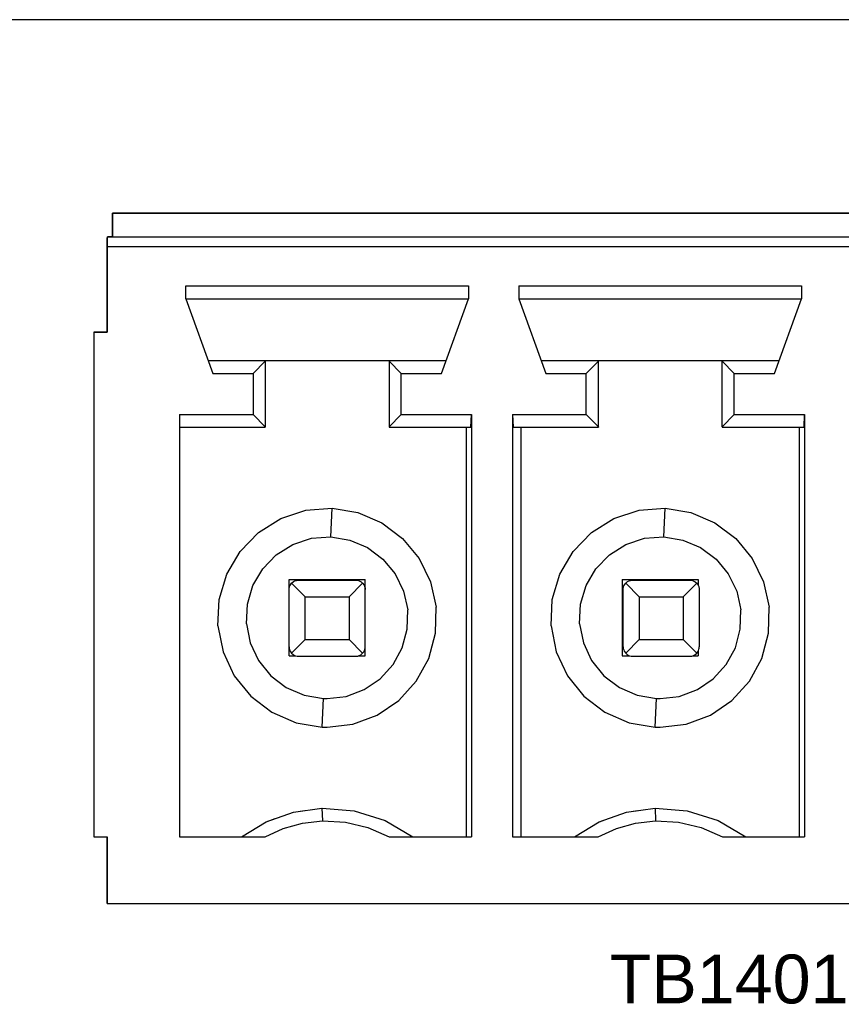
# Model space of a CAD drawing. Header units: inches. Extents: x 0 to 474, y -297 to 0.
# Tile 283 of 303: x 250.51 to 259.14, y -129.29 to -118.95. Entities that reach past the tile are written whole.
import ezdxf

# ---------------------------------------------------------------- set-up
doc = ezdxf.new("R2010")
doc.units = ezdxf.units.IN
doc.header["$MEASUREMENT"] = 0
doc.styles.add('Arial0', font='arial.ttf', dxfattribs={"height": 3.644212})

msp = doc.modelspace()

# ---------------------------------------------------------------- linework, layer by layer
at = {"color": 18, "true_color": 0x000000}
for p, q in [((282.96, -118.95), (145.8, -118.95)), ((273.496, -120.981), (251.486, -120.981)), ((251.486, -120.981), (251.486, -121.231)), ((251.486, -120.981), (273.496, -120.981)), ((251.486, -121.231), (251.486, -120.981)), ((251.431, -121.293), (251.43, -121.311)), ((251.43, -121.311), (251.431, -121.293)), ((251.432, -121.234), (251.431, -121.242)), ((251.431, -121.242), (251.432, -121.234)), ((251.431, -121.242), (251.431, -121.293)), ((251.431, -121.255), (251.431, -121.242)), ((251.431, -121.272), (251.431, -121.255)), ((251.431, -121.293), (251.431, -121.272)), ((251.486, -121.231), (251.432, -121.231)), ((251.432, -121.231), (251.432, -121.234)), ((251.432, -121.234), (251.432, -121.231)), ((251.432, -121.231), (273.55, -121.231)), ((251.43, -121.311), (251.43, -122.231)), ((251.43, -121.331), (251.43, -121.311)), ((251.43, -122.231), (251.43, -121.331)), ((251.43, -121.331), (273.552, -121.331)), ((252.256, -121.747), (255.226, -121.747)), ((252.256, -121.881), (252.256, -121.747)), ((255.226, -121.747), (255.226, -121.881)), ((255.756, -121.747), (255.756, -121.881)), ((255.756, -121.747), (258.726, -121.747)), ((258.726, -121.747), (258.726, -121.881)), ((252.256, -121.881), (255.226, -121.881)), ((252.256, -121.881), (252.539, -122.665)), ((254.943, -122.665), (255.226, -121.881)), ((255.756, -121.881), (256.039, -122.665)), ((255.756, -121.881), (258.726, -121.881)), ((258.443, -122.665), (258.726, -121.881)), ((251.43, -122.231), (251.291, -122.231)), ((251.291, -122.231), (251.291, -127.531)), ((251.291, -122.231), (251.291, -127.531)), ((251.291, -122.231), (251.43, -122.231)), ((252.491, -122.531), (253.091, -122.531)), ((252.963, -122.665), (253.091, -122.537)), ((253.091, -122.531), (254.391, -122.531)), ((253.091, -122.531), (253.091, -122.537)), ((253.091, -122.531), (254.391, -122.531)), ((253.091, -122.537), (253.091, -123.225)), ((253.091, -122.537), (253.091, -123.225)), ((254.391, -122.531), (254.991, -122.531)), ((254.391, -122.531), (254.391, -122.537)), ((254.391, -122.537), (254.519, -122.665)), ((254.391, -122.537), (254.391, -123.225)), ((254.391, -122.537), (254.391, -123.225)), ((255.991, -122.531), (256.591, -122.531)), ((256.463, -122.665), (256.591, -122.537)), ((256.591, -122.531), (256.591, -122.537)), ((256.591, -122.531), (257.891, -122.531)), ((256.591, -122.531), (257.891, -122.531)), ((256.591, -123.225), (256.591, -122.537)), ((256.591, -123.225), (256.591, -122.537)), ((257.891, -122.531), (258.491, -122.531)), ((257.891, -122.531), (257.891, -122.537)), ((257.891, -122.537), (258.019, -122.665)), ((257.891, -123.225), (257.891, -122.537)), ((257.891, -123.225), (257.891, -122.537)), ((252.539, -122.665), (252.963, -122.665)), ((252.963, -122.665), (252.963, -123.097)), ((254.519, -122.665), (254.943, -122.665)), ((254.519, -123.097), (254.519, -122.665)), ((256.039, -122.665), (256.463, -122.665)), ((256.463, -123.097), (256.463, -122.665)), ((258.019, -122.665), (258.443, -122.665)), ((258.019, -123.097), (258.019, -122.665)), ((252.191, -123.097), (252.191, -127.531)), ((252.191, -123.097), (252.963, -123.097)), ((252.963, -123.097), (253.091, -123.225)), ((254.391, -123.225), (254.519, -123.097)), ((254.519, -123.097), (255.256, -123.097)), ((255.252, -123.231), (255.256, -123.097)), ((255.256, -123.097), (255.256, -127.531)), ((255.69, -123.097), (256.463, -123.097)), ((255.69, -123.097), (255.69, -127.531)), ((255.69, -123.097), (255.697, -123.231)), ((256.463, -123.097), (256.591, -123.225)), ((257.891, -123.225), (258.019, -123.097)), ((258.019, -123.097), (258.756, -123.097)), ((258.752, -123.231), (258.756, -123.097)), ((258.756, -123.097), (258.756, -127.531)), ((252.191, -123.231), (253.091, -123.231)), ((253.091, -123.225), (253.091, -123.231)), ((254.391, -123.225), (254.391, -123.231)), ((254.391, -123.231), (255.252, -123.231)), ((255.2, -123.231), (255.2, -127.531)), ((255.697, -123.231), (256.591, -123.231)), ((255.776, -123.231), (255.776, -127.531)), ((256.591, -123.225), (256.591, -123.231)), ((257.891, -123.225), (257.891, -123.231)), ((257.891, -123.231), (258.752, -123.231)), ((258.7, -123.231), (258.7, -127.531)), ((253.518, -124.103), (253.794, -124.082)), ((253.78, -124.382), (253.794, -124.082)), ((253.794, -124.082), (254.064, -124.127)), ((257.018, -124.103), (257.294, -124.082)), ((257.28, -124.382), (257.294, -124.082)), ((257.294, -124.082), (257.564, -124.127)), ((253.019, -124.336), (253.254, -124.189)), ((253.254, -124.189), (253.518, -124.103)), ((254.064, -124.127), (254.315, -124.234)), ((256.519, -124.336), (256.754, -124.189)), ((256.754, -124.189), (257.018, -124.103)), ((257.564, -124.127), (257.815, -124.234)), ((254.315, -124.234), (254.534, -124.398)), ((257.815, -124.234), (258.034, -124.398)), ((252.826, -124.535), (253.019, -124.336)), ((253.381, -124.461), (253.576, -124.397)), ((253.576, -124.397), (253.78, -124.382)), ((253.78, -124.382), (253.979, -124.415)), ((254.534, -124.398), (254.708, -124.608)), ((256.326, -124.535), (256.519, -124.336)), ((256.881, -124.461), (257.076, -124.397)), ((257.076, -124.397), (257.28, -124.382)), ((257.28, -124.382), (257.479, -124.415)), ((258.034, -124.398), (258.208, -124.608)), ((253.207, -124.569), (253.381, -124.461)), ((253.979, -124.415), (254.165, -124.494)), ((254.165, -124.494), (254.327, -124.615)), ((256.707, -124.569), (256.881, -124.461)), ((257.479, -124.415), (257.665, -124.494)), ((257.665, -124.494), (257.827, -124.615)), ((252.686, -124.774), (252.826, -124.535)), ((253.065, -124.716), (253.207, -124.569)), ((254.327, -124.615), (254.456, -124.771)), ((254.708, -124.608), (254.827, -124.854)), ((256.186, -124.774), (256.326, -124.535)), ((256.565, -124.716), (256.707, -124.569)), ((257.827, -124.615), (257.956, -124.771)), ((258.208, -124.608), (258.327, -124.854)), ((252.961, -124.893), (253.065, -124.716)), ((256.461, -124.893), (256.565, -124.716)), ((252.607, -125.04), (252.686, -124.774)), ((254.456, -124.771), (254.544, -124.952)), ((256.107, -125.04), (256.186, -124.774)), ((257.956, -124.771), (258.044, -124.952)), ((252.903, -125.09), (252.961, -124.893)), ((253.341, -125.631), (253.341, -124.831)), ((253.341, -124.831), (254.141, -124.831)), ((253.341, -124.936), (253.342, -124.923)), ((253.342, -124.923), (253.345, -124.91)), ((253.345, -124.91), (253.349, -124.896)), ((253.349, -124.896), (253.356, -124.884)), ((253.356, -124.884), (253.368, -124.868)), ((253.368, -124.868), (253.388, -124.851)), ((253.368, -124.868), (253.511, -125.011)), ((253.388, -124.851), (253.403, -124.844)), ((253.403, -124.844), (253.411, -124.841)), ((253.411, -124.841), (253.419, -124.839)), ((253.419, -124.839), (253.43, -124.837)), ((253.43, -124.837), (253.441, -124.836)), ((253.441, -124.836), (254.041, -124.836)), ((253.971, -125.011), (254.114, -124.868)), ((254.041, -124.836), (254.055, -124.837)), ((254.055, -124.837), (254.069, -124.84)), ((254.069, -124.84), (254.084, -124.846)), ((254.084, -124.846), (254.097, -124.854)), ((254.097, -124.854), (254.114, -124.868)), ((254.114, -124.868), (254.129, -124.888)), ((254.129, -124.888), (254.135, -124.902)), ((254.135, -124.902), (254.137, -124.909)), ((254.137, -124.909), (254.139, -124.917)), ((254.139, -124.917), (254.141, -124.926)), ((254.141, -125.631), (254.141, -124.831)), ((254.827, -124.854), (254.886, -125.121)), ((256.403, -125.09), (256.461, -124.893)), ((256.841, -124.831), (257.641, -124.831)), ((256.841, -124.831), (256.841, -125.631)), ((256.851, -124.936), (256.852, -124.923)), ((256.852, -124.923), (256.855, -124.91)), ((256.855, -124.91), (256.859, -124.896)), ((256.859, -124.896), (256.866, -124.884)), ((256.866, -124.884), (256.878, -124.868)), ((256.878, -124.868), (256.898, -124.851)), ((256.878, -124.868), (257.021, -125.011)), ((256.898, -124.851), (256.913, -124.844)), ((256.913, -124.844), (256.921, -124.841)), ((256.921, -124.841), (256.929, -124.839)), ((256.929, -124.839), (256.94, -124.837)), ((256.94, -124.837), (256.951, -124.836)), ((256.951, -124.836), (257.551, -124.836)), ((257.481, -125.011), (257.624, -124.868)), ((257.551, -124.836), (257.565, -124.837)), ((257.565, -124.837), (257.579, -124.84)), ((257.579, -124.84), (257.594, -124.846)), ((257.594, -124.846), (257.607, -124.854)), ((257.607, -124.854), (257.624, -124.868)), ((257.624, -124.868), (257.639, -124.888)), ((257.639, -124.888), (257.645, -124.902)), ((257.641, -124.831), (257.641, -124.893)), ((257.645, -124.902), (257.647, -124.909)), ((257.647, -124.909), (257.649, -124.917)), ((257.649, -124.917), (257.651, -124.926)), ((258.327, -124.854), (258.386, -125.121)), ((253.341, -125.537), (253.341, -124.936)), ((253.511, -125.461), (253.511, -125.011)), ((253.511, -125.011), (253.971, -125.011)), ((253.971, -125.011), (253.971, -125.461)), ((254.141, -124.926), (254.141, -124.936)), ((254.141, -125.536), (254.141, -124.936)), ((254.544, -124.952), (254.587, -125.15)), ((256.851, -125.537), (256.851, -124.936)), ((257.021, -125.011), (257.021, -125.461)), ((257.021, -125.011), (257.481, -125.011)), ((257.481, -125.011), (257.481, -125.461)), ((257.651, -124.926), (257.651, -124.936)), ((257.651, -124.936), (257.651, -125.536)), ((258.044, -124.952), (258.087, -125.15)), ((252.594, -125.317), (252.607, -125.04)), ((252.893, -125.294), (252.903, -125.09)), ((254.879, -125.394), (254.886, -125.121)), ((256.094, -125.317), (256.107, -125.04)), ((256.393, -125.294), (256.403, -125.09)), ((258.379, -125.394), (258.386, -125.121)), ((254.582, -125.351), (254.587, -125.15)), ((258.082, -125.351), (258.087, -125.15)), ((252.594, -125.317), (252.648, -125.589)), ((252.893, -125.294), (252.933, -125.495)), ((256.094, -125.317), (256.148, -125.589)), ((256.393, -125.294), (256.433, -125.495)), ((254.53, -125.546), (254.582, -125.351)), ((254.809, -125.658), (254.879, -125.394)), ((258.03, -125.546), (258.082, -125.351)), ((258.309, -125.658), (258.379, -125.394)), ((252.933, -125.495), (253.02, -125.681)), ((253.341, -125.537), (253.342, -125.546)), ((253.368, -125.604), (253.511, -125.461)), ((253.511, -125.461), (253.971, -125.461)), ((253.971, -125.461), (254.114, -125.604)), ((254.14, -125.55), (254.141, -125.536)), ((256.433, -125.495), (256.52, -125.681)), ((256.851, -125.537), (256.852, -125.546)), ((256.878, -125.604), (257.021, -125.461)), ((257.021, -125.461), (257.481, -125.461)), ((257.481, -125.461), (257.624, -125.604)), ((257.65, -125.55), (257.651, -125.536)), ((252.648, -125.589), (252.765, -125.84)), ((253.341, -125.631), (253.41, -125.631)), ((253.342, -125.546), (253.343, -125.556)), ((253.343, -125.556), (253.345, -125.563)), ((253.345, -125.563), (253.347, -125.57)), ((253.347, -125.57), (253.353, -125.584)), ((253.353, -125.584), (253.368, -125.604)), ((253.368, -125.604), (253.385, -125.619)), ((253.385, -125.619), (253.398, -125.627)), ((253.398, -125.627), (253.413, -125.632)), ((253.413, -125.632), (253.427, -125.635)), ((253.427, -125.635), (253.441, -125.636)), ((253.441, -125.636), (254.041, -125.636)), ((254.041, -125.636), (254.053, -125.636)), ((254.053, -125.636), (254.064, -125.634)), ((254.064, -125.634), (254.072, -125.631)), ((254.072, -125.631), (254.079, -125.629)), ((254.073, -125.631), (254.141, -125.631)), ((254.079, -125.629), (254.094, -125.621)), ((254.094, -125.621), (254.114, -125.604)), ((254.114, -125.604), (254.126, -125.588)), ((254.126, -125.588), (254.133, -125.576)), ((254.133, -125.576), (254.137, -125.563)), ((254.137, -125.563), (254.14, -125.55)), ((254.434, -125.724), (254.53, -125.546)), ((256.148, -125.589), (256.265, -125.84)), ((256.841, -125.631), (256.92, -125.631)), ((256.852, -125.546), (256.853, -125.556)), ((256.853, -125.556), (256.855, -125.563)), ((256.855, -125.563), (256.857, -125.57)), ((256.857, -125.57), (256.863, -125.584)), ((256.863, -125.584), (256.878, -125.604)), ((256.878, -125.604), (256.895, -125.619)), ((256.895, -125.619), (256.908, -125.627)), ((256.908, -125.627), (256.923, -125.632)), ((256.923, -125.632), (256.937, -125.635)), ((256.937, -125.635), (256.951, -125.636)), ((256.951, -125.636), (257.551, -125.636)), ((257.551, -125.636), (257.563, -125.636)), ((257.563, -125.636), (257.574, -125.634)), ((257.574, -125.634), (257.582, -125.631)), ((257.582, -125.631), (257.589, -125.629)), ((257.583, -125.631), (257.641, -125.631)), ((257.589, -125.629), (257.604, -125.621)), ((257.604, -125.621), (257.624, -125.604)), ((257.624, -125.604), (257.636, -125.588)), ((257.636, -125.588), (257.643, -125.576)), ((257.641, -125.579), (257.641, -125.631)), ((257.643, -125.576), (257.647, -125.563)), ((257.647, -125.563), (257.65, -125.55)), ((257.934, -125.724), (258.03, -125.546)), ((253.02, -125.681), (253.149, -125.841)), ((254.298, -125.873), (254.434, -125.724)), ((254.678, -125.898), (254.809, -125.658)), ((256.52, -125.681), (256.649, -125.841)), ((257.798, -125.873), (257.934, -125.724)), ((258.178, -125.898), (258.309, -125.658)), ((252.765, -125.84), (252.939, -126.056)), ((253.149, -125.841), (253.312, -125.965)), ((256.265, -125.84), (256.439, -126.056)), ((256.649, -125.841), (256.812, -125.965)), ((254.131, -125.986), (254.298, -125.873)), ((254.494, -126.1), (254.678, -125.898)), ((257.631, -125.986), (257.798, -125.873)), ((257.994, -126.1), (258.178, -125.898)), ((252.939, -126.056), (253.16, -126.223)), ((253.312, -125.965), (253.5, -126.046)), ((253.5, -126.046), (253.702, -126.08)), ((253.741, -126.081), (253.941, -126.057)), ((253.941, -126.057), (254.131, -125.986)), ((256.439, -126.056), (256.66, -126.223)), ((256.812, -125.965), (257, -126.046)), ((257, -126.046), (257.202, -126.08)), ((257.241, -126.081), (257.441, -126.057)), ((257.441, -126.057), (257.631, -125.986)), ((253.688, -126.38), (253.702, -126.08)), ((253.702, -126.08), (253.715, -126.081)), ((253.715, -126.081), (253.728, -126.081)), ((253.728, -126.081), (253.741, -126.081)), ((254.268, -126.253), (254.494, -126.1)), ((257.188, -126.38), (257.202, -126.08)), ((257.202, -126.08), (257.215, -126.081)), ((257.215, -126.081), (257.228, -126.081)), ((257.228, -126.081), (257.241, -126.081)), ((257.768, -126.253), (257.994, -126.1)), ((253.16, -126.223), (253.414, -126.334)), ((254.012, -126.349), (254.268, -126.253)), ((256.66, -126.223), (256.914, -126.334)), ((257.512, -126.349), (257.768, -126.253)), ((253.414, -126.334), (253.688, -126.38)), ((253.741, -126.381), (254.012, -126.349)), ((256.914, -126.334), (257.188, -126.38)), ((257.241, -126.381), (257.512, -126.349)), ((253.688, -126.38), (253.706, -126.38)), ((253.706, -126.38), (253.723, -126.381)), ((253.723, -126.381), (253.741, -126.381)), ((257.188, -126.38), (257.206, -126.38)), ((257.206, -126.38), (257.223, -126.381)), ((257.223, -126.381), (257.241, -126.381)), ((253.1, -127.375), (253.386, -127.274)), ((253.386, -127.274), (253.686, -127.232)), ((253.386, -127.274), (253.387, -127.273)), ((253.387, -127.273), (253.506, -127.257)), ((253.686, -127.232), (253.686, -127.232)), ((253.686, -127.232), (253.687, -127.232)), ((253.686, -127.232), (253.691, -127.366)), ((253.687, -127.232), (253.687, -127.232)), ((253.687, -127.232), (254.025, -127.258)), ((254.025, -127.258), (254.349, -127.36)), ((256.6, -127.375), (256.886, -127.274)), ((256.886, -127.274), (257.186, -127.232)), ((256.886, -127.274), (256.887, -127.273)), ((256.887, -127.273), (257.006, -127.257)), ((257.186, -127.232), (257.186, -127.232)), ((257.186, -127.232), (257.187, -127.232)), ((257.186, -127.232), (257.191, -127.366)), ((257.187, -127.232), (257.187, -127.232)), ((257.187, -127.232), (257.525, -127.258)), ((257.525, -127.258), (257.849, -127.36)), ((252.841, -127.531), (253.1, -127.375)), ((253.101, -127.374), (253.196, -127.341)), ((253.101, -127.375), (253.101, -127.374)), ((253.28, -127.445), (253.482, -127.39)), ((253.482, -127.39), (253.691, -127.366)), ((253.691, -127.366), (253.934, -127.379)), ((253.934, -127.379), (254.17, -127.434)), ((254.349, -127.36), (254.641, -127.531)), ((256.341, -127.531), (256.6, -127.375)), ((256.601, -127.374), (256.696, -127.341)), ((256.601, -127.375), (256.601, -127.374)), ((256.78, -127.445), (256.982, -127.39)), ((256.982, -127.39), (257.191, -127.366)), ((257.191, -127.366), (257.434, -127.379)), ((257.434, -127.379), (257.67, -127.434)), ((257.849, -127.36), (258.141, -127.531)), ((253.088, -127.531), (253.28, -127.445)), ((254.17, -127.434), (254.394, -127.531)), ((256.588, -127.531), (256.78, -127.445)), ((257.67, -127.434), (257.894, -127.531)), ((251.291, -127.531), (251.43, -127.531)), ((251.291, -127.531), (251.43, -127.531)), ((251.43, -127.531), (251.43, -128.231)), ((251.43, -128.231), (251.43, -127.531)), ((252.191, -127.531), (253.088, -127.531)), ((254.394, -127.531), (255.256, -127.531)), ((255.69, -127.531), (256.588, -127.531)), ((257.894, -127.531), (258.756, -127.531)), ((251.43, -128.231), (273.552, -128.231)), ((251.43, -128.231), (273.552, -128.231))]:
    msp.add_line(p, q, dxfattribs=at)
at = {"color": 7, "true_color": 0xffffff}
for p, q in [((273.496, -120.981), (251.486, -120.981)), ((251.486, -120.981), (251.486, -121.231)), ((251.486, -120.981), (273.496, -120.981)), ((251.486, -121.231), (251.486, -120.981)), ((251.431, -121.293), (251.43, -121.311)), ((251.43, -121.311), (251.431, -121.293)), ((251.432, -121.234), (251.431, -121.242)), ((251.431, -121.242), (251.432, -121.234)), ((251.431, -121.242), (251.431, -121.293)), ((251.431, -121.255), (251.431, -121.242)), ((251.431, -121.272), (251.431, -121.255)), ((251.431, -121.293), (251.431, -121.272)), ((251.486, -121.231), (251.432, -121.231)), ((251.432, -121.231), (251.432, -121.234)), ((251.432, -121.234), (251.432, -121.231)), ((251.432, -121.231), (273.55, -121.231)), ((251.43, -121.311), (251.43, -122.231)), ((251.43, -121.331), (251.43, -121.311)), ((251.43, -122.231), (251.43, -121.331)), ((251.43, -121.331), (273.552, -121.331)), ((252.256, -121.747), (255.226, -121.747)), ((252.256, -121.881), (252.256, -121.747)), ((255.226, -121.747), (255.226, -121.881)), ((255.756, -121.747), (255.756, -121.881)), ((255.756, -121.747), (258.726, -121.747)), ((258.726, -121.747), (258.726, -121.881)), ((252.256, -121.881), (255.226, -121.881)), ((252.256, -121.881), (252.539, -122.665)), ((254.943, -122.665), (255.226, -121.881)), ((255.756, -121.881), (256.039, -122.665)), ((255.756, -121.881), (258.726, -121.881)), ((258.443, -122.665), (258.726, -121.881)), ((251.43, -122.231), (251.291, -122.231)), ((251.291, -122.231), (251.291, -127.531)), ((251.291, -122.231), (251.291, -127.531)), ((251.291, -122.231), (251.43, -122.231)), ((252.491, -122.531), (253.091, -122.531)), ((252.963, -122.665), (253.091, -122.537)), ((253.091, -122.531), (254.391, -122.531)), ((253.091, -122.531), (253.091, -122.537)), ((253.091, -122.531), (254.391, -122.531)), ((253.091, -122.537), (253.091, -123.225)), ((253.091, -122.537), (253.091, -123.225)), ((254.391, -122.531), (254.991, -122.531)), ((254.391, -122.531), (254.391, -122.537)), ((254.391, -122.537), (254.519, -122.665)), ((254.391, -122.537), (254.391, -123.225)), ((254.391, -122.537), (254.391, -123.225)), ((255.991, -122.531), (256.591, -122.531)), ((256.463, -122.665), (256.591, -122.537)), ((256.591, -122.531), (256.591, -122.537)), ((256.591, -122.531), (257.891, -122.531)), ((256.591, -122.531), (257.891, -122.531)), ((256.591, -123.225), (256.591, -122.537)), ((256.591, -123.225), (256.591, -122.537)), ((257.891, -122.531), (258.491, -122.531)), ((257.891, -122.531), (257.891, -122.537)), ((257.891, -122.537), (258.019, -122.665)), ((257.891, -123.225), (257.891, -122.537)), ((257.891, -123.225), (257.891, -122.537)), ((252.539, -122.665), (252.963, -122.665)), ((252.963, -122.665), (252.963, -123.097)), ((254.519, -122.665), (254.943, -122.665)), ((254.519, -123.097), (254.519, -122.665)), ((256.039, -122.665), (256.463, -122.665)), ((256.463, -123.097), (256.463, -122.665)), ((258.019, -122.665), (258.443, -122.665)), ((258.019, -123.097), (258.019, -122.665)), ((252.191, -123.097), (252.191, -127.531)), ((252.191, -123.097), (252.963, -123.097)), ((252.963, -123.097), (253.091, -123.225)), ((254.391, -123.225), (254.519, -123.097)), ((254.519, -123.097), (255.256, -123.097)), ((255.252, -123.231), (255.256, -123.097)), ((255.256, -123.097), (255.256, -127.531)), ((255.69, -123.097), (256.463, -123.097)), ((255.69, -123.097), (255.69, -127.531)), ((255.69, -123.097), (255.697, -123.231)), ((256.463, -123.097), (256.591, -123.225)), ((257.891, -123.225), (258.019, -123.097)), ((258.019, -123.097), (258.756, -123.097)), ((258.752, -123.231), (258.756, -123.097)), ((258.756, -123.097), (258.756, -127.531)), ((252.191, -123.231), (253.091, -123.231)), ((253.091, -123.225), (253.091, -123.231)), ((254.391, -123.225), (254.391, -123.231)), ((254.391, -123.231), (255.252, -123.231)), ((255.2, -123.231), (255.2, -127.531)), ((255.697, -123.231), (256.591, -123.231)), ((255.776, -123.231), (255.776, -127.531)), ((256.591, -123.225), (256.591, -123.231)), ((257.891, -123.225), (257.891, -123.231)), ((257.891, -123.231), (258.752, -123.231)), ((258.7, -123.231), (258.7, -127.531)), ((253.518, -124.103), (253.794, -124.082)), ((253.78, -124.382), (253.794, -124.082)), ((253.794, -124.082), (254.064, -124.127)), ((257.018, -124.103), (257.294, -124.082)), ((257.28, -124.382), (257.294, -124.082)), ((257.294, -124.082), (257.564, -124.127)), ((253.019, -124.336), (253.254, -124.189)), ((253.254, -124.189), (253.518, -124.103)), ((254.064, -124.127), (254.315, -124.234)), ((256.519, -124.336), (256.754, -124.189)), ((256.754, -124.189), (257.018, -124.103)), ((257.564, -124.127), (257.815, -124.234)), ((254.315, -124.234), (254.534, -124.398)), ((257.815, -124.234), (258.034, -124.398)), ((252.826, -124.535), (253.019, -124.336)), ((253.381, -124.461), (253.576, -124.397)), ((253.576, -124.397), (253.78, -124.382)), ((253.78, -124.382), (253.979, -124.415)), ((254.534, -124.398), (254.708, -124.608)), ((256.326, -124.535), (256.519, -124.336)), ((256.881, -124.461), (257.076, -124.397)), ((257.076, -124.397), (257.28, -124.382)), ((257.28, -124.382), (257.479, -124.415)), ((258.034, -124.398), (258.208, -124.608)), ((253.207, -124.569), (253.381, -124.461)), ((253.979, -124.415), (254.165, -124.494)), ((254.165, -124.494), (254.327, -124.615)), ((256.707, -124.569), (256.881, -124.461)), ((257.479, -124.415), (257.665, -124.494)), ((257.665, -124.494), (257.827, -124.615)), ((252.686, -124.774), (252.826, -124.535)), ((253.065, -124.716), (253.207, -124.569)), ((254.327, -124.615), (254.456, -124.771)), ((254.708, -124.608), (254.827, -124.854)), ((256.186, -124.774), (256.326, -124.535)), ((256.565, -124.716), (256.707, -124.569)), ((257.827, -124.615), (257.956, -124.771)), ((258.208, -124.608), (258.327, -124.854)), ((252.961, -124.893), (253.065, -124.716)), ((256.461, -124.893), (256.565, -124.716)), ((252.607, -125.04), (252.686, -124.774)), ((254.456, -124.771), (254.544, -124.952)), ((256.107, -125.04), (256.186, -124.774)), ((257.956, -124.771), (258.044, -124.952)), ((252.903, -125.09), (252.961, -124.893)), ((253.341, -125.631), (253.341, -124.831)), ((253.341, -124.831), (254.141, -124.831)), ((253.341, -124.936), (253.342, -124.923)), ((253.342, -124.923), (253.345, -124.91)), ((253.345, -124.91), (253.349, -124.896)), ((253.349, -124.896), (253.356, -124.884)), ((253.356, -124.884), (253.368, -124.868)), ((253.368, -124.868), (253.388, -124.851)), ((253.368, -124.868), (253.511, -125.011)), ((253.388, -124.851), (253.403, -124.844)), ((253.403, -124.844), (253.411, -124.841)), ((253.411, -124.841), (253.419, -124.839)), ((253.419, -124.839), (253.43, -124.837)), ((253.43, -124.837), (253.441, -124.836)), ((253.441, -124.836), (254.041, -124.836)), ((253.971, -125.011), (254.114, -124.868)), ((254.041, -124.836), (254.055, -124.837)), ((254.055, -124.837), (254.069, -124.84)), ((254.069, -124.84), (254.084, -124.846)), ((254.084, -124.846), (254.097, -124.854)), ((254.097, -124.854), (254.114, -124.868)), ((254.114, -124.868), (254.129, -124.888)), ((254.129, -124.888), (254.135, -124.902)), ((254.135, -124.902), (254.137, -124.909)), ((254.137, -124.909), (254.139, -124.917)), ((254.139, -124.917), (254.141, -124.926)), ((254.141, -125.631), (254.141, -124.831)), ((254.827, -124.854), (254.886, -125.121)), ((256.403, -125.09), (256.461, -124.893)), ((256.841, -124.831), (257.641, -124.831)), ((256.841, -124.831), (256.841, -125.631)), ((256.851, -124.936), (256.852, -124.923)), ((256.852, -124.923), (256.855, -124.91)), ((256.855, -124.91), (256.859, -124.896)), ((256.859, -124.896), (256.866, -124.884)), ((256.866, -124.884), (256.878, -124.868)), ((256.878, -124.868), (256.898, -124.851)), ((256.878, -124.868), (257.021, -125.011)), ((256.898, -124.851), (256.913, -124.844)), ((256.913, -124.844), (256.921, -124.841)), ((256.921, -124.841), (256.929, -124.839)), ((256.929, -124.839), (256.94, -124.837)), ((256.94, -124.837), (256.951, -124.836)), ((256.951, -124.836), (257.551, -124.836)), ((257.481, -125.011), (257.624, -124.868)), ((257.551, -124.836), (257.565, -124.837)), ((257.565, -124.837), (257.579, -124.84)), ((257.579, -124.84), (257.594, -124.846)), ((257.594, -124.846), (257.607, -124.854)), ((257.607, -124.854), (257.624, -124.868)), ((257.624, -124.868), (257.639, -124.888)), ((257.639, -124.888), (257.645, -124.902)), ((257.641, -124.831), (257.641, -124.893)), ((257.645, -124.902), (257.647, -124.909)), ((257.647, -124.909), (257.649, -124.917)), ((257.649, -124.917), (257.651, -124.926)), ((258.327, -124.854), (258.386, -125.121)), ((253.341, -125.537), (253.341, -124.936)), ((253.511, -125.461), (253.511, -125.011)), ((253.511, -125.011), (253.971, -125.011)), ((253.971, -125.011), (253.971, -125.461)), ((254.141, -124.926), (254.141, -124.936)), ((254.141, -125.536), (254.141, -124.936)), ((254.544, -124.952), (254.587, -125.15)), ((256.851, -125.537), (256.851, -124.936)), ((257.021, -125.011), (257.021, -125.461)), ((257.021, -125.011), (257.481, -125.011)), ((257.481, -125.011), (257.481, -125.461)), ((257.651, -124.926), (257.651, -124.936)), ((257.651, -124.936), (257.651, -125.536)), ((258.044, -124.952), (258.087, -125.15)), ((252.594, -125.317), (252.607, -125.04)), ((252.893, -125.294), (252.903, -125.09)), ((254.879, -125.394), (254.886, -125.121)), ((256.094, -125.317), (256.107, -125.04)), ((256.393, -125.294), (256.403, -125.09)), ((258.379, -125.394), (258.386, -125.121)), ((254.582, -125.351), (254.587, -125.15)), ((258.082, -125.351), (258.087, -125.15)), ((252.594, -125.317), (252.648, -125.589)), ((252.893, -125.294), (252.933, -125.495)), ((256.094, -125.317), (256.148, -125.589)), ((256.393, -125.294), (256.433, -125.495)), ((254.53, -125.546), (254.582, -125.351)), ((254.809, -125.658), (254.879, -125.394)), ((258.03, -125.546), (258.082, -125.351)), ((258.309, -125.658), (258.379, -125.394)), ((252.933, -125.495), (253.02, -125.681)), ((253.341, -125.537), (253.342, -125.546)), ((253.368, -125.604), (253.511, -125.461)), ((253.511, -125.461), (253.971, -125.461)), ((253.971, -125.461), (254.114, -125.604)), ((254.14, -125.55), (254.141, -125.536)), ((256.433, -125.495), (256.52, -125.681)), ((256.851, -125.537), (256.852, -125.546)), ((256.878, -125.604), (257.021, -125.461)), ((257.021, -125.461), (257.481, -125.461)), ((257.481, -125.461), (257.624, -125.604)), ((257.65, -125.55), (257.651, -125.536)), ((252.648, -125.589), (252.765, -125.84)), ((253.341, -125.631), (253.41, -125.631)), ((253.342, -125.546), (253.343, -125.556)), ((253.343, -125.556), (253.345, -125.563)), ((253.345, -125.563), (253.347, -125.57)), ((253.347, -125.57), (253.353, -125.584)), ((253.353, -125.584), (253.368, -125.604)), ((253.368, -125.604), (253.385, -125.619)), ((253.385, -125.619), (253.398, -125.627)), ((253.398, -125.627), (253.413, -125.632)), ((253.413, -125.632), (253.427, -125.635)), ((253.427, -125.635), (253.441, -125.636)), ((253.441, -125.636), (254.041, -125.636)), ((254.041, -125.636), (254.053, -125.636)), ((254.053, -125.636), (254.064, -125.634)), ((254.064, -125.634), (254.072, -125.631)), ((254.072, -125.631), (254.079, -125.629)), ((254.073, -125.631), (254.141, -125.631)), ((254.079, -125.629), (254.094, -125.621)), ((254.094, -125.621), (254.114, -125.604)), ((254.114, -125.604), (254.126, -125.588)), ((254.126, -125.588), (254.133, -125.576)), ((254.133, -125.576), (254.137, -125.563)), ((254.137, -125.563), (254.14, -125.55)), ((254.434, -125.724), (254.53, -125.546)), ((256.148, -125.589), (256.265, -125.84)), ((256.841, -125.631), (256.92, -125.631)), ((256.852, -125.546), (256.853, -125.556)), ((256.853, -125.556), (256.855, -125.563)), ((256.855, -125.563), (256.857, -125.57)), ((256.857, -125.57), (256.863, -125.584)), ((256.863, -125.584), (256.878, -125.604)), ((256.878, -125.604), (256.895, -125.619)), ((256.895, -125.619), (256.908, -125.627)), ((256.908, -125.627), (256.923, -125.632)), ((256.923, -125.632), (256.937, -125.635)), ((256.937, -125.635), (256.951, -125.636)), ((256.951, -125.636), (257.551, -125.636)), ((257.551, -125.636), (257.563, -125.636)), ((257.563, -125.636), (257.574, -125.634)), ((257.574, -125.634), (257.582, -125.631)), ((257.582, -125.631), (257.589, -125.629)), ((257.583, -125.631), (257.641, -125.631)), ((257.589, -125.629), (257.604, -125.621)), ((257.604, -125.621), (257.624, -125.604)), ((257.624, -125.604), (257.636, -125.588)), ((257.636, -125.588), (257.643, -125.576)), ((257.641, -125.579), (257.641, -125.631)), ((257.643, -125.576), (257.647, -125.563)), ((257.647, -125.563), (257.65, -125.55)), ((257.934, -125.724), (258.03, -125.546)), ((253.02, -125.681), (253.149, -125.841)), ((254.298, -125.873), (254.434, -125.724)), ((254.678, -125.898), (254.809, -125.658)), ((256.52, -125.681), (256.649, -125.841)), ((257.798, -125.873), (257.934, -125.724)), ((258.178, -125.898), (258.309, -125.658)), ((252.765, -125.84), (252.939, -126.056)), ((253.149, -125.841), (253.312, -125.965)), ((256.265, -125.84), (256.439, -126.056)), ((256.649, -125.841), (256.812, -125.965)), ((254.131, -125.986), (254.298, -125.873)), ((254.494, -126.1), (254.678, -125.898)), ((257.631, -125.986), (257.798, -125.873)), ((257.994, -126.1), (258.178, -125.898)), ((252.939, -126.056), (253.16, -126.223)), ((253.312, -125.965), (253.5, -126.046)), ((253.5, -126.046), (253.702, -126.08)), ((253.741, -126.081), (253.941, -126.057)), ((253.941, -126.057), (254.131, -125.986)), ((256.439, -126.056), (256.66, -126.223)), ((256.812, -125.965), (257, -126.046)), ((257, -126.046), (257.202, -126.08)), ((257.241, -126.081), (257.441, -126.057)), ((257.441, -126.057), (257.631, -125.986)), ((253.688, -126.38), (253.702, -126.08)), ((253.702, -126.08), (253.715, -126.081)), ((253.715, -126.081), (253.728, -126.081)), ((253.728, -126.081), (253.741, -126.081)), ((254.268, -126.253), (254.494, -126.1)), ((257.188, -126.38), (257.202, -126.08)), ((257.202, -126.08), (257.215, -126.081)), ((257.215, -126.081), (257.228, -126.081)), ((257.228, -126.081), (257.241, -126.081)), ((257.768, -126.253), (257.994, -126.1)), ((253.16, -126.223), (253.414, -126.334)), ((254.012, -126.349), (254.268, -126.253)), ((256.66, -126.223), (256.914, -126.334)), ((257.512, -126.349), (257.768, -126.253)), ((253.414, -126.334), (253.688, -126.38)), ((253.741, -126.381), (254.012, -126.349)), ((256.914, -126.334), (257.188, -126.38)), ((257.241, -126.381), (257.512, -126.349)), ((253.688, -126.38), (253.706, -126.38)), ((253.706, -126.38), (253.723, -126.381)), ((253.723, -126.381), (253.741, -126.381)), ((257.188, -126.38), (257.206, -126.38)), ((257.206, -126.38), (257.223, -126.381)), ((257.223, -126.381), (257.241, -126.381)), ((253.1, -127.375), (253.386, -127.274)), ((253.386, -127.274), (253.686, -127.232)), ((253.386, -127.274), (253.387, -127.273)), ((253.387, -127.273), (253.506, -127.257)), ((253.686, -127.232), (253.686, -127.232)), ((253.686, -127.232), (253.687, -127.232)), ((253.686, -127.232), (253.691, -127.366)), ((253.687, -127.232), (253.687, -127.232)), ((253.687, -127.232), (254.025, -127.258)), ((254.025, -127.258), (254.349, -127.36)), ((256.6, -127.375), (256.886, -127.274)), ((256.886, -127.274), (257.186, -127.232)), ((256.886, -127.274), (256.887, -127.273)), ((256.887, -127.273), (257.006, -127.257)), ((257.186, -127.232), (257.186, -127.232)), ((257.186, -127.232), (257.187, -127.232)), ((257.186, -127.232), (257.191, -127.366)), ((257.187, -127.232), (257.187, -127.232)), ((257.187, -127.232), (257.525, -127.258)), ((257.525, -127.258), (257.849, -127.36)), ((252.841, -127.531), (253.1, -127.375)), ((253.101, -127.374), (253.196, -127.341)), ((253.101, -127.375), (253.101, -127.374)), ((253.28, -127.445), (253.482, -127.39)), ((253.482, -127.39), (253.691, -127.366)), ((253.691, -127.366), (253.934, -127.379)), ((253.934, -127.379), (254.17, -127.434)), ((254.349, -127.36), (254.641, -127.531)), ((256.341, -127.531), (256.6, -127.375)), ((256.601, -127.374), (256.696, -127.341)), ((256.601, -127.375), (256.601, -127.374)), ((256.78, -127.445), (256.982, -127.39)), ((256.982, -127.39), (257.191, -127.366)), ((257.191, -127.366), (257.434, -127.379)), ((257.434, -127.379), (257.67, -127.434)), ((257.849, -127.36), (258.141, -127.531)), ((253.088, -127.531), (253.28, -127.445)), ((254.17, -127.434), (254.394, -127.531)), ((256.588, -127.531), (256.78, -127.445)), ((257.67, -127.434), (257.894, -127.531)), ((251.291, -127.531), (251.43, -127.531)), ((251.291, -127.531), (251.43, -127.531)), ((251.43, -127.531), (251.43, -128.231)), ((251.43, -128.231), (251.43, -127.531)), ((252.191, -127.531), (253.088, -127.531)), ((254.394, -127.531), (255.256, -127.531)), ((255.69, -127.531), (256.588, -127.531)), ((257.894, -127.531), (258.756, -127.531)), ((251.43, -128.231), (273.552, -128.231)), ((251.43, -128.231), (273.552, -128.231))]:
    msp.add_line(p, q, dxfattribs=at)

# ---------------------------------------------------------------- texts
at = {"color": 18, "true_color": 0x000000, "style": 'Arial0'}
msp.add_text('TB1401', height=0.5129, dxfattribs=at).set_placement((256.71, -129.282))

doc.saveas('drawing.dxf')
